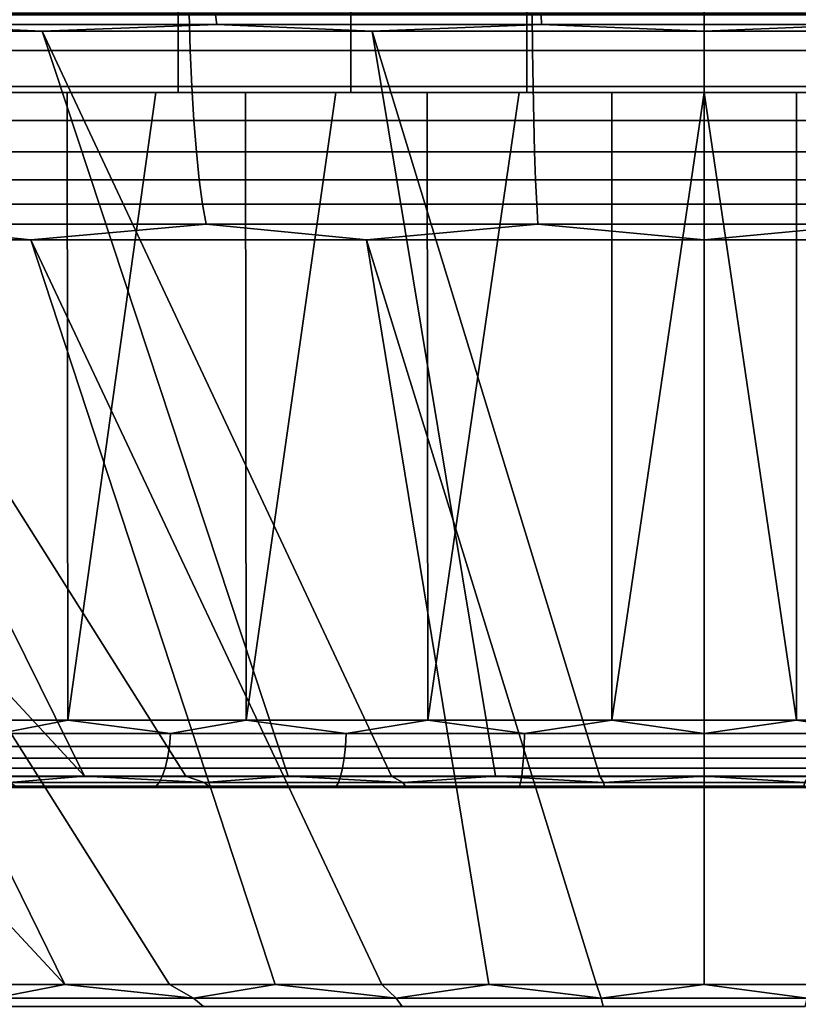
# Model space of a CAD drawing. Header units: metres. Extents: x -109 to 109, y -100 to 76.
# Tile 316 of 337: x 71.87 to 77.14, y 38.83 to 45.49. Entities that reach past the tile are written whole.
import ezdxf

# ---------------------------------------------------------------- set-up
doc = ezdxf.new("R2010")
doc.units = ezdxf.units.M
doc.layers.add('solid_21062310', color=7, linetype='CONTINUOUS')

msp = doc.modelspace()

# ---------------------------------------------------------------- linework, layer by layer
at = {"layer": 'solid_21062310'}
for points in [[(72.942505, 47.558506, 12.503769), (71.803864, 47.558506, 12.122141), (71.802673, 45, 12.121596), (72.943176, 45, 12.503518)], [(71.803864, 47.558506, -12.122141), (72.942505, 47.558506, -12.503768), (72.943176, 45, -12.503518), (71.802673, 45, -12.121596)], [(74.111435, 47.558506, 12.778685), (72.942505, 47.558506, 12.503769), (72.943176, 45, 12.503518), (74.110474, 45, 12.778481)], [(74.111435, 47.558506, -12.778684), (74.110474, 45, -12.778481), (72.943176, 45, -12.503518), (72.942505, 47.558506, -12.503768)], [(75.300621, 47.558506, 12.944554), (74.111435, 47.558506, 12.778685), (74.110474, 45, 12.778481), (75.300797, 45, 12.94412)], [(75.300621, 47.558506, -12.944554), (75.300797, 45, -12.94412), (74.110474, 45, -12.778481), (74.111435, 47.558506, -12.778684)], [(76.5, 47.558506, 13), (75.300621, 47.558506, 12.944554), (75.300797, 45, 12.94412), (76.5, 45, 13)], [(75.300621, 47.558506, -12.944554), (76.5, 47.558506, -13), (76.5, 45, -13), (75.300797, 45, -12.94412)], [(77.699379, 47.558506, 12.944554), (76.5, 47.558506, 13), (76.5, 45, 13), (77.699203, 45, 12.94412)], [(76.5, 47.558506, -13), (77.699379, 47.558506, -12.944554), (77.699203, 45, -12.94412), (76.5, 45, -13)], [(73.025719, 45.284542, -31.575418), (70.730125, 45.284542, -31.237577), (70.718918, 45.537159, -31.298262), (73.018967, 45.537159, -31.636759)], [(70.730125, 45.284542, 31.237577), (73.025719, 45.284542, 31.575418), (73.018967, 45.537159, 31.636759), (70.718918, 45.537159, 31.298262)], [(73.205406, 45.46043, 29.942327), (71.028549, 45.46043, 29.621962), (71.013573, 45.524857, 29.703033), (73.196388, 45.524857, 30.024279)], [(71.028549, 45.46043, -29.621962), (73.205406, 45.46043, -29.942327), (73.196388, 45.524857, -30.024279), (71.013573, 45.524857, -29.703033)], [(75.339844, 45.284542, -31.744791), (73.025719, 45.284542, -31.575418), (73.018967, 45.537159, -31.636759), (75.337585, 45.537159, -31.806459)], [(73.025719, 45.284542, 31.575418), (75.339844, 45.284542, 31.744791), (75.337585, 45.537159, 31.806459), (73.018967, 45.537159, 31.636759)], [(75.399849, 45.46043, 30.102942), (73.205406, 45.46043, 29.942327), (73.196388, 45.524857, 30.024279), (75.396835, 45.524857, 30.185331)], [(73.205406, 45.46043, -29.942327), (75.399849, 45.46043, -30.102942), (75.396835, 45.524857, -30.185331), (73.196388, 45.524857, -30.024279)], [(77.660156, 45.284542, -31.744791), (75.339844, 45.284542, -31.744791), (75.337585, 45.537159, -31.806459), (77.662415, 45.537159, -31.806459)], [(75.339844, 45.284542, 31.744791), (77.660156, 45.284542, 31.744791), (77.662415, 45.537159, 31.806459), (75.337585, 45.537159, 31.806459)], [(77.600151, 45.46043, 30.102942), (75.399849, 45.46043, 30.102942), (75.396835, 45.524857, 30.185331), (77.603165, 45.524857, 30.185331)], [(75.399849, 45.46043, -30.102942), (77.600151, 45.46043, -30.102942), (77.603165, 45.524857, -30.185331), (75.396835, 45.524857, -30.185331)], [(69.817902, 45.414608, 29.276196), (72.309151, 40.378399, 15.640484), (71.630913, 40.378399, 15.442795), (67.648773, 45.414608, 28.694981)], [(67.648781, 45.414608, -28.694983), (72.309151, 40.378399, -15.640484), (72.995369, 40.378399, -15.808399), (69.817909, 45.414608, -29.276197)], [(67.648781, 45.414608, -28.694983), (71.630913, 40.378399, -15.442795), (72.309151, 40.378399, -15.640484)], [(71.028549, 45.46043, 29.621962), (72.024391, 45.414608, 29.693687), (69.817902, 45.414608, 29.276196)], [(69.817902, 45.414608, 29.276196), (72.995369, 40.378399, 15.808399), (72.309151, 40.378399, 15.640484)], [(69.817902, 45.414608, 29.276196), (72.024391, 45.414608, 29.693687), (73.688255, 40.378399, 15.946223), (72.995369, 40.378399, 15.808399)], [(71.028549, 45.46043, -29.621962), (69.817909, 45.414608, -29.276197), (72.024406, 45.414608, -29.693689)], [(72.024406, 45.414608, -29.693689), (69.817909, 45.414608, -29.276197), (72.995369, 40.378399, -15.808399), (73.688255, 40.378399, -15.946223)], [(71.028549, 45.46043, -29.621962), (72.024406, 45.414608, -29.693689), (73.205406, 45.46043, -29.942327)], [(73.205406, 45.46043, 29.942327), (72.024391, 45.414608, 29.693687), (71.028549, 45.46043, 29.621962)], [(73.205406, 45.46043, 29.942327), (74.25592, 45.414608, 29.94512), (72.024391, 45.414608, 29.693687)], [(72.024391, 45.414608, 29.693687), (74.38649, 40.378399, 16.053692), (73.688255, 40.378399, 15.946223)], [(72.024391, 45.414608, 29.693687), (74.25592, 45.414608, 29.94512), (75.088753, 40.378399, 16.130602), (74.38649, 40.378399, 16.053692)], [(73.205406, 45.46043, -29.942327), (72.024406, 45.414608, -29.693689), (74.255928, 45.414608, -29.94512)], [(74.255928, 45.414608, -29.94512), (72.024406, 45.414608, -29.693689), (74.38649, 40.378399, -16.053692), (75.088753, 40.378399, -16.130602)], [(72.024406, 45.414608, -29.693689), (73.688255, 40.378399, -15.946223), (74.38649, 40.378399, -16.053692)], [(73.205406, 45.46043, -29.942327), (74.255928, 45.414608, -29.94512), (75.399849, 45.46043, -30.102942)], [(75.399849, 45.46043, 30.102942), (74.25592, 45.414608, 29.94512), (73.205406, 45.46043, 29.942327)], [(75.399849, 45.46043, 30.102942), (76.499992, 45.414608, 30.029087), (74.25592, 45.414608, 29.94512)], [(74.25592, 45.414608, 29.94512), (75.793709, 40.378399, 16.176807), (75.088753, 40.378399, 16.130602)], [(74.25592, 45.414608, 29.94512), (76.499992, 45.414608, 30.029087), (76.5, 40.378399, 16.192219), (75.793709, 40.378399, 16.176807)], [(75.399849, 45.46043, -30.102942), (74.255928, 45.414608, -29.94512), (76.500008, 45.414608, -30.029087)], [(76.500008, 45.414608, -30.029087), (74.255928, 45.414608, -29.94512), (75.793709, 40.378399, -16.176807), (76.5, 40.378399, -16.192219)], [(74.255928, 45.414608, -29.94512), (75.088753, 40.378399, -16.130602), (75.793709, 40.378399, -16.176807)], [(75.399849, 45.46043, -30.102942), (76.500008, 45.414608, -30.029087), (77.600151, 45.46043, -30.102942)], [(77.600151, 45.46043, 30.102942), (76.499992, 45.414608, 30.029087), (75.399849, 45.46043, 30.102942)], [(77.600151, 45.46043, 30.102942), (78.744072, 45.414608, 29.94512), (76.499992, 45.414608, 30.029087)], [(76.499992, 45.414608, 30.029087), (78.744072, 45.414608, 29.94512), (77.206291, 40.378399, 16.176807), (76.5, 40.378399, 16.192219)], [(78.74408, 45.414608, -29.94512), (76.500008, 45.414608, -30.029087), (76.5, 40.378399, -16.192219), (77.206291, 40.378399, -16.176807)], [(77.600151, 45.46043, -30.102942), (76.500008, 45.414608, -30.029087), (78.74408, 45.414608, -29.94512)], [(73.025719, 45.284542, 31.575418), (70.730125, 45.284542, 31.237577), (70.747337, 45.040405, 31.144417), (73.036079, 45.040405, 31.481249)], [(70.730125, 45.284542, -31.237577), (73.025719, 45.284542, -31.575418), (73.036079, 45.040405, -31.481249), (70.747337, 45.040405, -31.144417)], [(75.339844, 45.284542, 31.744791), (73.025719, 45.284542, 31.575418), (73.036079, 45.040405, 31.481249), (75.3433, 45.040405, 31.650116)], [(73.025719, 45.284542, -31.575418), (75.339844, 45.284542, -31.744791), (75.3433, 45.040405, -31.650116), (73.036079, 45.040405, -31.481249)], [(77.660156, 45.284542, 31.744791), (75.339844, 45.284542, 31.744791), (75.3433, 45.040405, 31.650116), (77.6567, 45.040405, 31.650116)], [(75.339844, 45.284542, -31.744791), (77.660156, 45.284542, -31.744791), (77.6567, 45.040405, -31.650116), (75.3433, 45.040405, -31.650116)], [(73.036079, 45.040405, 31.481249), (70.747337, 45.040405, 31.144417), (70.770187, 44.810738, 31.020685), (73.049835, 44.810738, 31.35618)], [(70.747337, 45.040405, -31.144417), (73.036079, 45.040405, -31.481249), (73.049835, 44.810738, -31.35618), (70.770187, 44.810738, -31.020685)], [(75.3433, 45.040405, 31.650116), (73.036079, 45.040405, 31.481249), (73.049835, 44.810738, 31.35618), (75.3479, 44.810738, 31.524378)], [(73.036079, 45.040405, -31.481249), (75.3433, 45.040405, -31.650116), (75.3479, 44.810738, -31.524378), (73.049835, 44.810738, -31.35618)], [(77.6567, 45.040405, 31.650116), (75.3433, 45.040405, 31.650116), (75.3479, 44.810738, 31.524378), (77.6521, 44.810738, 31.524378)], [(75.3433, 45.040405, -31.650116), (77.6567, 45.040405, -31.650116), (77.6521, 44.810738, -31.524378), (75.3479, 44.810738, -31.524378)], [(71.028015, 45, -12.39588), (70.46138, 45, -12.129605), (71.802673, 45, -12.121596), (72.943176, 45, -12.503518)], [(71.603806, 45, 12.634374), (72.943176, 45, 12.503518), (71.802673, 45, 12.121596), (71.028015, 45, 12.39588)], [(71.603806, 45, -12.634374), (71.028015, 45, -12.39588), (72.943176, 45, -12.503518)], [(71.028595, 40.756424, 12.800989), (72.19809, 40.756424, 13.23991), (72.192879, 45, 12.846795), (71.603806, 45, 12.634374)], [(72.19809, 40.756424, -13.239909), (71.028595, 40.756424, -12.800989), (71.603806, 45, -12.634374), (72.192879, 45, -12.846795)], [(72.192879, 45, 12.846795), (74.110474, 45, 12.778481), (72.943176, 45, 12.503518), (71.603806, 45, 12.634374)], [(72.192879, 45, -12.846795), (71.603806, 45, -12.634374), (72.943176, 45, -12.503518), (74.110474, 45, -12.778481)], [(72.792686, 45, 13.032496), (75.300797, 45, 12.94412), (74.110474, 45, 12.778481), (72.192879, 45, 12.846795)], [(72.192879, 45, -12.846795), (74.110474, 45, -12.778481), (75.300797, 45, -12.94412)], [(72.792686, 45, -13.032496), (72.192879, 45, -12.846795), (75.300797, 45, -12.94412), (76.5, 45, -13)], [(72.19809, 40.756424, 13.23991), (72.792686, 45, 13.032496), (72.192879, 45, 12.846795)], [(72.19809, 40.756424, -13.239909), (72.192879, 45, -12.846795), (72.792686, 45, -13.032496)], [(72.19809, 40.756424, 13.23991), (73.402229, 40.756424, 13.572229), (73.399391, 45, 13.190308), (72.792686, 45, 13.032496)], [(73.402229, 40.756424, -13.572229), (72.19809, 40.756424, -13.239909), (72.792686, 45, -13.032496), (73.399391, 45, -13.190308)], [(72.792686, 45, 13.032496), (76.5, 45, 13), (75.300797, 45, 12.94412)], [(73.399391, 45, 13.190308), (80.207314, 45, 13.032496), (76.5, 45, 13), (72.792686, 45, 13.032496)], [(79.600609, 45, -13.190308), (72.792686, 45, -13.032496), (76.5, 45, -13), (80.207314, 45, -13.032496)], [(79.600609, 45, -13.190308), (73.399391, 45, -13.190308), (72.792686, 45, -13.032496)], [(73.399391, 45, 13.190308), (79.600609, 45, 13.190308), (80.207314, 45, 13.032496)], [(73.399391, 45, 13.190308), (74.009476, 45, 13.31913), (79.600609, 45, 13.190308)], [(73.402229, 40.756424, 13.572229), (74.009476, 45, 13.31913), (73.399391, 45, 13.190308)], [(78.990524, 45, -13.31913), (74.009476, 45, -13.31913), (73.399391, 45, -13.190308)], [(73.402229, 40.756424, -13.572229), (73.399391, 45, -13.190308), (74.009476, 45, -13.31913)], [(79.600609, 45, -13.190308), (78.990524, 45, -13.31913), (73.399391, 45, -13.190308)], [(73.402229, 40.756424, 13.572229), (74.631302, 40.756424, 13.795274), (74.626663, 45, 13.419557), (74.009476, 45, 13.31913)], [(74.631302, 40.756424, -13.795274), (73.402229, 40.756424, -13.572229), (74.009476, 45, -13.31913), (74.626663, 45, -13.419557)], [(74.009476, 45, 13.31913), (78.990524, 45, 13.31913), (79.600609, 45, 13.190308)], [(74.009476, 45, 13.31913), (74.626663, 45, 13.419557), (78.990524, 45, 13.31913)], [(78.373337, 45, -13.419557), (74.626663, 45, -13.419557), (74.009476, 45, -13.31913)], [(78.990524, 45, -13.31913), (78.373337, 45, -13.419557), (74.009476, 45, -13.31913)], [(74.626663, 45, 13.419557), (78.373337, 45, 13.419557), (78.990524, 45, 13.31913)], [(74.626663, 45, 13.419557), (75.250122, 45, 13.491768), (78.373337, 45, 13.419557)], [(74.631302, 40.756424, 13.795274), (75.250122, 45, 13.491768), (74.626663, 45, 13.419557)], [(77.749878, 45, -13.491768), (75.250122, 45, -13.491768), (74.626663, 45, -13.419557)], [(74.631302, 40.756424, -13.795274), (74.626663, 45, -13.419557), (75.250122, 45, -13.491768)], [(78.373337, 45, -13.419557), (77.749878, 45, -13.491768), (74.626663, 45, -13.419557)], [(74.631302, 40.756424, 13.795274), (75.875427, 40.756424, 13.907248), (75.875885, 45, 13.535378), (75.250122, 45, 13.491768)], [(75.875427, 40.756424, -13.907248), (74.631302, 40.756424, -13.795274), (75.250122, 45, -13.491768), (75.875885, 45, -13.535378)], [(75.250122, 45, 13.491768), (77.749878, 45, 13.491768), (78.373337, 45, 13.419557)], [(75.250122, 45, 13.491768), (75.875885, 45, 13.535378), (77.749878, 45, 13.491768)], [(77.124115, 45, -13.535378), (75.875885, 45, -13.535378), (75.250122, 45, -13.491768)], [(77.749878, 45, -13.491768), (77.124115, 45, -13.535378), (75.250122, 45, -13.491768)], [(75.875427, 40.756424, 13.907248), (77.124573, 40.756424, 13.907248), (77.124115, 45, 13.535378), (76.5, 45, 13.55)], [(75.875427, 40.756424, 13.907248), (76.5, 45, 13.55), (75.875885, 45, 13.535378)], [(77.124573, 40.756424, -13.907248), (75.875427, 40.756424, -13.907248), (75.875885, 45, -13.535378), (76.5, 45, -13.55)], [(75.875885, 45, 13.535378), (77.124115, 45, 13.535378), (77.749878, 45, 13.491768)], [(75.875885, 45, 13.535378), (76.5, 45, 13.55), (77.124115, 45, 13.535378)], [(77.124115, 45, -13.535378), (76.5, 45, -13.55), (75.875885, 45, -13.535378)], [(80.207314, 45, 13.032496), (80.807121, 45, 12.846795), (77.699203, 45, 12.94412), (76.5, 45, 13)], [(80.207314, 45, -13.032496), (76.5, 45, -13), (77.699203, 45, -12.94412)], [(77.124573, 40.756424, -13.907248), (76.5, 45, -13.55), (77.124115, 45, -13.535378)], [(77.124573, 40.756424, 13.907248), (78.368698, 40.756424, 13.795274), (77.749878, 45, 13.491768), (77.124115, 45, 13.535378)], [(78.368698, 40.756424, -13.795274), (77.124573, 40.756424, -13.907248), (77.124115, 45, -13.535378), (77.749878, 45, -13.491768)], [(73.049835, 44.810738, 31.35618), (70.770187, 44.810738, 31.020685), (70.798294, 44.59948, 30.868509), (73.066765, 44.59948, 31.202358)], [(70.770187, 44.810738, -31.020685), (73.049835, 44.810738, -31.35618), (73.066765, 44.59948, -31.202358), (70.798294, 44.59948, -30.868509)], [(75.3479, 44.810738, 31.524378), (73.049835, 44.810738, 31.35618), (73.066765, 44.59948, 31.202358), (75.353546, 44.59948, 31.369728)], [(73.049835, 44.810738, -31.35618), (75.3479, 44.810738, -31.524378), (75.353546, 44.59948, -31.369728), (73.066765, 44.59948, -31.202358)], [(77.6521, 44.810738, 31.524378), (75.3479, 44.810738, 31.524378), (75.353546, 44.59948, 31.369728), (77.646454, 44.59948, 31.369728)], [(75.3479, 44.810738, -31.524378), (77.6521, 44.810738, -31.524378), (77.646454, 44.59948, -31.369728), (75.353546, 44.59948, -31.369728)], [(73.066765, 44.59948, 31.202358), (70.798294, 44.59948, 30.868509), (70.831177, 44.410252, 30.690493), (73.086563, 44.410252, 31.022417)], [(70.798294, 44.59948, -30.868509), (73.066765, 44.59948, -31.202358), (73.086563, 44.410252, -31.022417), (70.831177, 44.410252, -30.690493)], [(75.353546, 44.59948, 31.369728), (73.066765, 44.59948, 31.202358), (73.086563, 44.410252, 31.022417), (75.360161, 44.410252, 31.188822)], [(73.066765, 44.59948, -31.202358), (75.353546, 44.59948, -31.369728), (75.360161, 44.410252, -31.188822), (73.086563, 44.410252, -31.022417)], [(77.646454, 44.59948, 31.369728), (75.353546, 44.59948, 31.369728), (75.360161, 44.410252, 31.188822), (77.639839, 44.410252, 31.188822)], [(75.353546, 44.59948, -31.369728), (77.646454, 44.59948, -31.369728), (77.639839, 44.410252, -31.188822), (75.360161, 44.410252, -31.188822)], [(73.086563, 44.410252, 31.022417), (70.831177, 44.410252, 30.690493), (70.868271, 44.2463, 30.489691), (73.108894, 44.2463, 30.819443)], [(70.831177, 44.410252, -30.690493), (73.086563, 44.410252, -31.022417), (73.108894, 44.2463, -30.819443), (70.868271, 44.2463, -30.489691)], [(75.360161, 44.410252, 31.188822), (73.086563, 44.410252, 31.022417), (73.108894, 44.2463, 30.819443), (75.367615, 44.2463, 30.98476)], [(73.086563, 44.410252, -31.022417), (75.360161, 44.410252, -31.188822), (75.367615, 44.2463, -30.98476), (73.108894, 44.2463, -30.819443)], [(77.639839, 44.410252, 31.188822), (75.360161, 44.410252, 31.188822), (75.367615, 44.2463, 30.98476), (77.632385, 44.2463, 30.98476)], [(75.360161, 44.410252, -31.188822), (77.639839, 44.410252, -31.188822), (77.632385, 44.2463, -30.98476), (75.367615, 44.2463, -30.98476)], [(73.108894, 44.2463, 30.819443), (70.868271, 44.2463, 30.489691), (70.908928, 44.110432, 30.269545), (73.133385, 44.110432, 30.596916)], [(70.868271, 44.2463, -30.489691), (73.108894, 44.2463, -30.819443), (73.133385, 44.110432, -30.596916), (70.908928, 44.110432, -30.269545)], [(75.367615, 44.2463, 30.98476), (73.108894, 44.2463, 30.819443), (73.133385, 44.110432, 30.596916), (75.375793, 44.110432, 30.76104)], [(73.108894, 44.2463, -30.819443), (75.367615, 44.2463, -30.98476), (75.375793, 44.110432, -30.76104), (73.133385, 44.110432, -30.596916)], [(77.632385, 44.2463, 30.98476), (75.367615, 44.2463, 30.98476), (75.375793, 44.110432, 30.76104), (77.624207, 44.110432, 30.76104)], [(75.367615, 44.2463, -30.98476), (77.632385, 44.2463, -30.98476), (77.624207, 44.110432, -30.76104), (75.375793, 44.110432, -30.76104)], [(70.908928, 44.110432, -30.269545), (71.947922, 44.00507, -30.200985), (69.70372, 44.00507, -29.77636)], [(70.908928, 44.110432, 30.269545), (69.703735, 44.00507, 29.776363), (71.947937, 44.00507, 30.200989)], [(70.908928, 44.110432, -30.269545), (73.133385, 44.110432, -30.596916), (71.947922, 44.00507, -30.200985)], [(73.133385, 44.110432, 30.596916), (70.908928, 44.110432, 30.269545), (71.947937, 44.00507, 30.200989)], [(73.133385, 44.110432, -30.596916), (74.217575, 44.00507, -30.456715), (71.947922, 44.00507, -30.200985)], [(73.133385, 44.110432, 30.596916), (71.947937, 44.00507, 30.200989), (74.21759, 44.00507, 30.456717)], [(73.133385, 44.110432, -30.596916), (75.375793, 44.110432, -30.76104), (74.217575, 44.00507, -30.456715)], [(75.375793, 44.110432, 30.76104), (73.133385, 44.110432, 30.596916), (74.21759, 44.00507, 30.456717)], [(75.375793, 44.110432, -30.76104), (76.499992, 44.00507, -30.542118), (74.217575, 44.00507, -30.456715)], [(75.375793, 44.110432, 30.76104), (74.21759, 44.00507, 30.456717), (76.500008, 44.00507, 30.542118)], [(75.375793, 44.110432, -30.76104), (77.624207, 44.110432, -30.76104), (76.499992, 44.00507, -30.542118)], [(77.624207, 44.110432, 30.76104), (75.375793, 44.110432, 30.76104), (76.500008, 44.00507, 30.542118)], [(77.624207, 44.110432, -30.76104), (78.78241, 44.00507, -30.456717), (76.499992, 44.00507, -30.542118)], [(77.624207, 44.110432, 30.76104), (76.500008, 44.00507, 30.542118), (78.782425, 44.00507, 30.456715)], [(69.70372, 44.00507, -29.77636), (72.176369, 38.968861, -16.136032), (71.476639, 38.968861, -15.932079), (67.497528, 44.00507, -29.185209)], [(67.497543, 44.00507, 29.185215), (72.176376, 38.968861, 16.136034), (72.884331, 38.968861, 16.309269), (69.703735, 44.00507, 29.776363)], [(67.497543, 44.00507, 29.185215), (71.476646, 38.968861, 15.932083), (72.176376, 38.968861, 16.136034)], [(69.70372, 44.00507, -29.77636), (72.884323, 38.968861, -16.309267), (72.176369, 38.968861, -16.136032)], [(69.70372, 44.00507, -29.77636), (71.947922, 44.00507, -30.200985), (73.599167, 38.968861, -16.451458), (72.884323, 38.968861, -16.309267)], [(71.947937, 44.00507, 30.200989), (69.703735, 44.00507, 29.776363), (72.884331, 38.968861, 16.309269), (73.599174, 38.968861, 16.45146)], [(71.947922, 44.00507, -30.200985), (74.319527, 38.968861, -16.562332), (73.599167, 38.968861, -16.451458)], [(71.947922, 44.00507, -30.200985), (74.217575, 44.00507, -30.456715), (75.044037, 38.968861, -16.64168), (74.319527, 38.968861, -16.562332)], [(74.21759, 44.00507, 30.456717), (71.947937, 44.00507, 30.200989), (74.319534, 38.968861, 16.562334), (75.044052, 38.968861, 16.641682)], [(71.947937, 44.00507, 30.200989), (73.599174, 38.968861, 16.45146), (74.319534, 38.968861, 16.562334)], [(74.217575, 44.00507, -30.456715), (75.771324, 38.968861, -16.689348), (75.044037, 38.968861, -16.64168)], [(74.217575, 44.00507, -30.456715), (76.499992, 44.00507, -30.542118), (76.499992, 38.968861, -16.705248), (75.771324, 38.968861, -16.689348)], [(76.500008, 44.00507, 30.542118), (74.21759, 44.00507, 30.456717), (75.771332, 38.968861, 16.68935), (76.500008, 38.968861, 16.705248)], [(74.21759, 44.00507, 30.456717), (75.044052, 38.968861, 16.641682), (75.771332, 38.968861, 16.68935)], [(76.499992, 44.00507, -30.542118), (78.78241, 44.00507, -30.456717), (77.228668, 38.968861, -16.68935), (76.499992, 38.968861, -16.705248)], [(78.782425, 44.00507, 30.456715), (76.500008, 44.00507, 30.542118), (76.500008, 38.968861, 16.705248), (77.228676, 38.968861, 16.689348)], [(71.732979, 40.665329, -13.097285), (71.028595, 40.756424, -12.800989), (72.19809, 40.756424, -13.239909)], [(71.732979, 40.665329, 13.097285), (72.19809, 40.756424, 13.23991), (71.028595, 40.756424, 12.800989)], [(71.732979, 40.665329, -13.097285), (72.19809, 40.756424, -13.239909), (72.892624, 40.665329, -13.462919)], [(72.892624, 40.665329, 13.462919), (72.19809, 40.756424, 13.23991), (71.732979, 40.665329, 13.097285)], [(72.892624, 40.665329, -13.462919), (72.19809, 40.756424, -13.239909), (73.402229, 40.756424, -13.572229)], [(72.892624, 40.665329, 13.462919), (73.402229, 40.756424, 13.572229), (72.19809, 40.756424, 13.23991)], [(72.892624, 40.665329, -13.462919), (73.402229, 40.756424, -13.572229), (74.07972, 40.665329, -13.726092)], [(74.07972, 40.665329, 13.726092), (73.402229, 40.756424, 13.572229), (72.892624, 40.665329, 13.462919)], [(74.07972, 40.665329, -13.726092), (73.402229, 40.756424, -13.572229), (74.631302, 40.756424, -13.795274)], [(74.07972, 40.665329, 13.726092), (74.631302, 40.756424, 13.795274), (73.402229, 40.756424, 13.572229)], [(74.07972, 40.665329, -13.726092), (74.631302, 40.756424, -13.795274), (75.28524, 40.665329, -13.884802)], [(75.28524, 40.665329, 13.884802), (74.631302, 40.756424, 13.795274), (74.07972, 40.665329, 13.726092)], [(75.28524, 40.665329, -13.884802), (74.631302, 40.756424, -13.795274), (75.875427, 40.756424, -13.907248)], [(75.28524, 40.665329, 13.884802), (75.875427, 40.756424, 13.907248), (74.631302, 40.756424, 13.795274)], [(75.28524, 40.665329, -13.884802), (75.875427, 40.756424, -13.907248), (76.5, 40.665329, -13.93784)], [(76.5, 40.665329, 13.93784), (75.875427, 40.756424, 13.907248), (75.28524, 40.665329, 13.884802)], [(76.5, 40.665329, -13.93784), (75.875427, 40.756424, -13.907248), (77.124573, 40.756424, -13.907248)], [(76.5, 40.665329, 13.93784), (77.124573, 40.756424, 13.907248), (75.875427, 40.756424, 13.907248)], [(76.5, 40.665329, -13.93784), (77.124573, 40.756424, -13.907248), (77.71476, 40.665329, -13.884802)], [(77.71476, 40.665329, 13.884802), (77.124573, 40.756424, 13.907248), (76.5, 40.665329, 13.93784)], [(77.71476, 40.665329, -13.884802), (77.124573, 40.756424, -13.907248), (78.368698, 40.756424, -13.795274)], [(77.71476, 40.665329, 13.884802), (78.368698, 40.756424, 13.795274), (77.124573, 40.756424, 13.907248)], [(72.892624, 40.665329, 13.462919), (71.732979, 40.665329, 13.097285), (71.721649, 40.578773, 13.128414), (72.884048, 40.578773, 13.494918)], [(71.732979, 40.665329, -13.097285), (72.892624, 40.665329, -13.462919), (72.884048, 40.578773, -13.494918), (71.721649, 40.578773, -13.128414)], [(74.07972, 40.665329, 13.726092), (72.892624, 40.665329, 13.462919), (72.884048, 40.578773, 13.494918), (74.073967, 40.578773, 13.758717)], [(72.892624, 40.665329, -13.462919), (74.07972, 40.665329, -13.726092), (74.073967, 40.578773, -13.758717), (72.884048, 40.578773, -13.494918)], [(75.28524, 40.665329, 13.884802), (74.07972, 40.665329, 13.726092), (74.073967, 40.578773, 13.758717), (75.282349, 40.578773, 13.917803)], [(74.07972, 40.665329, -13.726092), (75.28524, 40.665329, -13.884802), (75.282349, 40.578773, -13.917803), (74.073967, 40.578773, -13.758717)], [(76.5, 40.665329, 13.93784), (75.28524, 40.665329, 13.884802), (75.282349, 40.578773, 13.917803), (76.5, 40.578773, 13.970967)], [(75.28524, 40.665329, -13.884802), (76.5, 40.665329, -13.93784), (76.5, 40.578773, -13.970967), (75.282349, 40.578773, -13.917803)], [(77.71476, 40.665329, 13.884802), (76.5, 40.665329, 13.93784), (76.5, 40.578773, 13.970967), (77.717651, 40.578773, 13.917803)], [(76.5, 40.665329, -13.93784), (77.71476, 40.665329, -13.884802), (77.717651, 40.578773, -13.917803), (76.5, 40.578773, -13.970967)], [(72.884048, 40.578773, 13.494918), (71.721649, 40.578773, 13.128414), (71.705048, 40.499817, 13.174021), (72.871483, 40.499817, 13.541798)], [(71.721649, 40.578773, -13.128414), (72.884048, 40.578773, -13.494918), (72.871483, 40.499817, -13.541798), (71.705048, 40.499817, -13.174021)], [(74.073967, 40.578773, 13.758717), (72.884048, 40.578773, 13.494918), (72.871483, 40.499817, 13.541798), (74.065536, 40.499817, 13.806513)], [(72.884048, 40.578773, -13.494918), (74.073967, 40.578773, -13.758717), (74.065536, 40.499817, -13.806513), (72.871483, 40.499817, -13.541798)], [(75.282349, 40.578773, 13.917803), (74.073967, 40.578773, 13.758717), (74.065536, 40.499817, 13.806513), (75.278122, 40.499817, 13.966152)], [(74.073967, 40.578773, -13.758717), (75.282349, 40.578773, -13.917803), (75.278122, 40.499817, -13.966152), (74.065536, 40.499817, -13.806513)], [(76.5, 40.578773, 13.970967), (75.282349, 40.578773, 13.917803), (75.278122, 40.499817, 13.966152), (76.5, 40.499817, 14.019501)], [(75.282349, 40.578773, -13.917803), (76.5, 40.578773, -13.970967), (76.5, 40.499817, -14.019501), (75.278122, 40.499817, -13.966152)], [(77.717651, 40.578773, 13.917803), (76.5, 40.578773, 13.970967), (76.5, 40.499817, 14.019501), (77.721878, 40.499817, 13.966152)], [(76.5, 40.578773, -13.970967), (77.717651, 40.578773, -13.917803), (77.721878, 40.499817, -13.966152), (76.5, 40.499817, -14.019501)], [(72.871483, 40.499817, 13.541798), (71.705048, 40.499817, 13.174021), (71.683754, 40.431175, 13.232537), (72.85537, 40.431175, 13.601948)], [(71.705048, 40.499817, -13.174021), (72.871483, 40.499817, -13.541798), (72.85537, 40.431175, -13.601948), (71.683754, 40.431175, -13.232537)], [(74.065536, 40.499817, 13.806513), (72.871483, 40.499817, 13.541798), (72.85537, 40.431175, 13.601948), (74.054726, 40.431175, 13.867839)], [(72.871483, 40.499817, -13.541798), (74.065536, 40.499817, -13.806513), (74.054726, 40.431175, -13.867839), (72.85537, 40.431175, -13.601948)], [(75.278122, 40.499817, 13.966152), (74.065536, 40.499817, 13.806513), (74.054726, 40.431175, 13.867839), (75.27269, 40.431175, 14.028187)], [(74.065536, 40.499817, -13.806513), (75.278122, 40.499817, -13.966152), (75.27269, 40.431175, -14.028187), (74.054726, 40.431175, -13.867839)], [(76.5, 40.499817, 14.019501), (75.278122, 40.499817, 13.966152), (75.27269, 40.431175, 14.028187), (76.5, 40.431175, 14.081773)], [(75.278122, 40.499817, -13.966152), (76.5, 40.499817, -14.019501), (76.5, 40.431175, -14.081773), (75.27269, 40.431175, -14.028187)], [(77.721878, 40.499817, 13.966152), (76.5, 40.499817, 14.019501), (76.5, 40.431175, 14.081773), (77.72731, 40.431175, 14.028187)], [(76.5, 40.499817, -14.019501), (77.721878, 40.499817, -13.966152), (77.72731, 40.431175, -14.028187), (76.5, 40.431175, -14.081773)], [(72.85537, 40.431175, 13.601948), (71.683754, 40.431175, 13.232537), (71.658485, 40.375202, 13.301953), (72.83625, 40.375202, 13.673302)], [(71.683754, 40.431175, -13.232537), (72.85537, 40.431175, -13.601948), (72.83625, 40.375202, -13.673302), (71.658485, 40.375202, -13.301953)], [(74.054726, 40.431175, 13.867839), (72.85537, 40.431175, 13.601948), (72.83625, 40.375202, 13.673302), (74.041901, 40.375202, 13.940587)], [(72.85537, 40.431175, -13.601948), (74.054726, 40.431175, -13.867839), (74.041901, 40.375202, -13.940587), (72.83625, 40.375202, -13.673302)], [(75.27269, 40.431175, 14.028187), (74.054726, 40.431175, 13.867839), (74.041901, 40.375202, 13.940587), (75.266251, 40.375202, 14.101777)], [(74.054726, 40.431175, -13.867839), (75.27269, 40.431175, -14.028187), (75.266251, 40.375202, -14.101777), (74.041901, 40.375202, -13.940587)], [(76.5, 40.431175, 14.081773), (75.27269, 40.431175, 14.028187), (75.266251, 40.375202, 14.101777), (76.5, 40.375202, 14.155643)], [(75.27269, 40.431175, -14.028187), (76.5, 40.431175, -14.081773), (76.5, 40.375202, -14.155643), (75.266251, 40.375202, -14.101777)], [(77.72731, 40.431175, 14.028187), (76.5, 40.431175, 14.081773), (76.5, 40.375202, 14.155643), (77.733749, 40.375202, 14.101777)], [(76.5, 40.431175, -14.081773), (77.72731, 40.431175, -14.028187), (77.733749, 40.375202, -14.101777), (76.5, 40.375202, -14.155643)], [(72.83625, 40.375202, 13.673302), (71.658485, 40.375202, 13.301953), (71.630119, 40.333828, 13.379885), (72.814789, 40.333828, 13.753407)], [(71.658485, 40.375202, -13.301953), (72.83625, 40.375202, -13.673302), (72.814789, 40.333828, -13.753407), (71.630119, 40.333828, -13.379885)], [(71.800919, 40.335075, -15.344124), (72.309151, 40.378399, -15.640484), (71.630913, 40.378399, -15.442795)], [(71.800919, 40.335075, 15.344124), (71.630913, 40.378399, 15.442795), (72.309151, 40.378399, 15.640484)], [(71.800919, 40.335075, -15.344124), (73.119118, 40.335075, -15.687357), (72.309151, 40.378399, -15.640484)], [(73.119118, 40.335075, 15.687357), (71.800919, 40.335075, 15.344124), (72.309151, 40.378399, 15.640484), (72.995369, 40.378399, 15.808399)], [(73.119118, 40.335075, -15.687357), (72.995369, 40.378399, -15.808399), (72.309151, 40.378399, -15.640484)], [(74.041901, 40.375202, 13.940587), (72.83625, 40.375202, 13.673302), (72.814789, 40.333828, 13.753407), (74.027496, 40.333828, 14.02226)], [(72.83625, 40.375202, -13.673302), (74.041901, 40.375202, -13.940587), (74.027496, 40.333828, -14.02226), (72.814789, 40.333828, -13.753407)], [(73.119118, 40.335075, -15.687357), (73.688255, 40.378399, -15.946223), (72.995369, 40.378399, -15.808399)], [(73.119118, 40.335075, 15.687357), (72.995369, 40.378399, 15.808399), (73.688255, 40.378399, 15.946223)], [(73.119118, 40.335075, -15.687357), (74.461678, 40.335075, -15.917562), (73.688255, 40.378399, -15.946223)], [(74.461678, 40.335075, 15.917562), (73.119118, 40.335075, 15.687357), (73.688255, 40.378399, 15.946223), (74.38649, 40.378399, 16.053692)], [(74.461678, 40.335075, -15.917562), (74.38649, 40.378399, -16.053692), (73.688255, 40.378399, -15.946223)], [(75.266251, 40.375202, 14.101777), (74.041901, 40.375202, 13.940587), (74.027496, 40.333828, 14.02226), (75.259026, 40.333828, 14.184393)], [(74.041901, 40.375202, -13.940587), (75.266251, 40.375202, -14.101777), (75.259026, 40.333828, -14.184393), (74.027496, 40.333828, -14.02226)], [(74.461678, 40.335075, -15.917562), (75.088753, 40.378399, -16.130602), (74.38649, 40.378399, -16.053692)], [(74.461678, 40.335075, 15.917562), (74.38649, 40.378399, 16.053692), (75.088753, 40.378399, 16.130602)], [(74.461678, 40.335075, -15.917562), (75.818924, 40.335075, -16.033081), (75.088753, 40.378399, -16.130602)], [(75.818924, 40.335075, 16.033081), (74.461678, 40.335075, 15.917562), (75.088753, 40.378399, 16.130602), (75.793709, 40.378399, 16.176807)], [(75.818924, 40.335075, -16.033081), (75.793709, 40.378399, -16.176807), (75.088753, 40.378399, -16.130602)], [(76.5, 40.375202, 14.155643), (75.266251, 40.375202, 14.101777), (75.259026, 40.333828, 14.184393), (76.5, 40.333828, 14.238575)], [(75.266251, 40.375202, -14.101777), (76.5, 40.375202, -14.155643), (76.5, 40.333828, -14.238575), (75.259026, 40.333828, -14.184393)], [(75.818924, 40.335075, -16.033081), (76.5, 40.378399, -16.192219), (75.793709, 40.378399, -16.176807)], [(75.818924, 40.335075, 16.033081), (75.793709, 40.378399, 16.176807), (76.5, 40.378399, 16.192219)], [(75.818924, 40.335075, -16.033081), (77.181076, 40.335075, -16.033081), (76.5, 40.378399, -16.192219)], [(77.181076, 40.335075, 16.033081), (75.818924, 40.335075, 16.033081), (76.5, 40.378399, 16.192219)], [(77.181076, 40.335075, -16.033081), (77.206291, 40.378399, -16.176807), (76.5, 40.378399, -16.192219)], [(77.181076, 40.335075, 16.033081), (76.5, 40.378399, 16.192219), (77.206291, 40.378399, 16.176807)], [(77.733749, 40.375202, 14.101777), (76.5, 40.375202, 14.155643), (76.5, 40.333828, 14.238575), (77.740974, 40.333828, 14.184393)], [(76.5, 40.375202, -14.155643), (77.733749, 40.375202, -14.101777), (77.740974, 40.333828, -14.184393), (76.5, 40.333828, -14.238575)], [(70.828804, 40.299999, 13.256965), (68.63102, 40.299999, 13.640207), (69.846657, 40.299999, 14.272936), (72.043182, 40.299999, 13.713137)], [(72.043159, 40.299999, -13.713129), (73.288345, 40.299999, -14.056874), (69.846672, 40.299999, -14.272942), (68.631027, 40.299999, -13.640214)], [(70.828781, 40.299999, -13.256955), (72.043159, 40.299999, -13.713129), (68.631027, 40.299999, -13.640214)], [(73.288368, 40.299999, 14.05688), (69.846657, 40.299999, 14.272936), (71.117546, 40.299999, 14.798777), (74.564827, 40.299999, 14.288719)], [(73.288368, 40.299999, 14.05688), (72.043182, 40.299999, 13.713137), (69.846657, 40.299999, 14.272936)], [(75.851295, 40.299999, -14.404532), (81.882454, 40.299999, -14.798777), (71.117561, 40.299999, -14.798781), (69.846672, 40.299999, -14.272942)], [(74.564804, 40.299999, -14.288715), (75.851295, 40.299999, -14.404532), (69.846672, 40.299999, -14.272942)], [(73.288345, 40.299999, -14.056874), (74.564804, 40.299999, -14.288715), (69.846672, 40.299999, -14.272942)], [(71.599632, 40.308472, -13.463652), (72.043159, 40.299999, -13.713129), (70.828781, 40.299999, -13.256955)], [(71.599632, 40.308472, 13.463652), (70.828804, 40.299999, 13.256965), (72.043182, 40.299999, 13.713137)], [(71.844551, 40.308788, 15.20163), (72.425201, 40.299999, 15.211226), (71.117546, 40.299999, 14.798777)], [(77.148705, 40.299999, 14.404532), (71.117546, 40.299999, 14.798777), (81.882439, 40.299999, 14.798781), (83.153328, 40.299999, 14.272942)], [(71.117546, 40.299999, 14.798777), (72.425201, 40.299999, 15.211226), (81.882439, 40.299999, 14.798781)], [(75.851318, 40.299999, 14.404533), (74.564827, 40.299999, 14.288719), (71.117546, 40.299999, 14.798777)], [(77.148705, 40.299999, 14.404532), (75.851318, 40.299999, 14.404533), (71.117546, 40.299999, 14.798777)], [(71.844551, 40.308788, -15.20163), (71.117561, 40.299999, -14.798781), (72.425209, 40.299999, -15.211229)], [(80.574799, 40.299999, -15.211226), (72.425209, 40.299999, -15.211229), (71.117561, 40.299999, -14.798781)], [(81.882454, 40.299999, -14.798777), (80.574799, 40.299999, -15.211226), (71.117561, 40.299999, -14.798781)], [(72.814789, 40.333828, 13.753407), (71.630119, 40.333828, 13.379885), (71.599632, 40.308472, 13.463652), (72.79171, 40.308472, 13.839514)], [(71.630119, 40.333828, -13.379885), (72.814789, 40.333828, -13.753407), (72.79171, 40.308472, -13.839514), (71.599632, 40.308472, -13.463652)], [(71.599632, 40.308472, -13.463652), (72.79171, 40.308472, -13.839514), (72.043159, 40.299999, -13.713129)], [(72.79171, 40.308472, 13.839514), (71.599632, 40.308472, 13.463652), (72.043182, 40.299999, 13.713137)], [(73.150513, 40.308788, 15.541675), (71.844551, 40.308788, 15.20163), (71.800919, 40.335075, 15.344124), (73.119118, 40.335075, 15.687357)], [(71.844551, 40.308788, -15.20163), (73.150513, 40.308788, -15.541675), (73.119118, 40.335075, -15.687357), (71.800919, 40.335075, -15.344124)], [(73.150513, 40.308788, 15.541675), (72.425201, 40.299999, 15.211226), (71.844551, 40.308788, 15.20163)], [(71.844551, 40.308788, -15.20163), (72.425209, 40.299999, -15.211229), (73.150513, 40.308788, -15.541675)], [(72.79171, 40.308472, -13.839514), (73.288345, 40.299999, -14.056874), (72.043159, 40.299999, -13.713129)], [(72.79171, 40.308472, 13.839514), (72.043182, 40.299999, 13.713137), (73.288368, 40.299999, 14.05688)], [(73.150513, 40.308788, 15.541675), (73.767326, 40.299999, 15.508255), (72.425201, 40.299999, 15.211226)], [(72.425201, 40.299999, 15.211226), (80.574791, 40.299999, 15.211229), (81.882439, 40.299999, 14.798781)], [(72.425201, 40.299999, 15.211226), (73.767326, 40.299999, 15.508255), (80.574791, 40.299999, 15.211229)], [(73.150513, 40.308788, -15.541675), (72.425209, 40.299999, -15.211229), (73.767342, 40.299999, -15.508258)], [(79.232674, 40.299999, -15.508255), (73.767342, 40.299999, -15.508258), (72.425209, 40.299999, -15.211229)], [(80.574799, 40.299999, -15.211226), (79.232674, 40.299999, -15.508255), (72.425209, 40.299999, -15.211229)], [(74.027496, 40.333828, 14.02226), (72.814789, 40.333828, 13.753407), (72.79171, 40.308472, 13.839514), (74.012016, 40.308472, 14.110049)], [(72.814789, 40.333828, -13.753407), (74.027496, 40.333828, -14.02226), (74.012016, 40.308472, -14.110049), (72.79171, 40.308472, -13.839514)], [(72.79171, 40.308472, -13.839514), (74.012016, 40.308472, -14.110049), (73.288345, 40.299999, -14.056874)], [(74.012016, 40.308472, 14.110049), (72.79171, 40.308472, 13.839514), (73.288368, 40.299999, 14.05688)], [(74.480606, 40.308788, 15.769742), (73.150513, 40.308788, 15.541675), (73.119118, 40.335075, 15.687357), (74.461678, 40.335075, 15.917562)], [(73.150513, 40.308788, -15.541675), (74.480606, 40.308788, -15.769742), (74.461678, 40.335075, -15.917562), (73.119118, 40.335075, -15.687357)], [(74.480606, 40.308788, 15.769742), (73.767326, 40.299999, 15.508255), (73.150513, 40.308788, 15.541675)], [(73.150513, 40.308788, -15.541675), (73.767342, 40.299999, -15.508258), (74.480606, 40.308788, -15.769742)], [(74.012016, 40.308472, -14.110049), (74.564804, 40.299999, -14.288715), (73.288345, 40.299999, -14.056874)], [(74.012016, 40.308472, 14.110049), (73.288368, 40.299999, 14.05688), (74.564827, 40.299999, 14.288719)], [(74.480606, 40.308788, 15.769742), (75.127769, 40.299999, 15.687686), (73.767326, 40.299999, 15.508255)], [(73.767326, 40.299999, 15.508255), (79.232658, 40.299999, 15.508258), (80.574791, 40.299999, 15.211229)], [(73.767326, 40.299999, 15.508255), (75.127769, 40.299999, 15.687686), (79.232658, 40.299999, 15.508258)], [(74.480606, 40.308788, -15.769742), (73.767342, 40.299999, -15.508258), (75.127785, 40.299999, -15.687687)], [(77.872231, 40.299999, -15.687686), (75.127785, 40.299999, -15.687687), (73.767342, 40.299999, -15.508258)], [(79.232674, 40.299999, -15.508255), (77.872231, 40.299999, -15.687686), (73.767342, 40.299999, -15.508258)], [(75.259026, 40.333828, 14.184393), (74.027496, 40.333828, 14.02226), (74.012016, 40.308472, 14.110049), (75.251259, 40.308472, 14.273198)], [(74.027496, 40.333828, -14.02226), (75.259026, 40.333828, -14.184393), (75.251259, 40.308472, -14.273198), (74.012016, 40.308472, -14.110049)], [(74.012016, 40.308472, -14.110049), (75.251259, 40.308472, -14.273198), (74.564804, 40.299999, -14.288715)], [(75.251259, 40.308472, 14.273198), (74.012016, 40.308472, 14.110049), (74.564827, 40.299999, 14.288719)], [(75.825249, 40.308788, 15.884188), (74.480606, 40.308788, 15.769742), (74.461678, 40.335075, 15.917562), (75.818924, 40.335075, 16.033081)], [(74.480606, 40.308788, -15.769742), (75.825249, 40.308788, -15.884188), (75.818924, 40.335075, -16.033081), (74.461678, 40.335075, -15.917562)], [(75.825249, 40.308788, 15.884188), (75.127769, 40.299999, 15.687686), (74.480606, 40.308788, 15.769742)], [(74.480606, 40.308788, -15.769742), (75.127785, 40.299999, -15.687687), (75.825249, 40.308788, -15.884188)], [(75.251259, 40.308472, -14.273198), (75.851295, 40.299999, -14.404532), (74.564804, 40.299999, -14.288715)], [(75.251259, 40.308472, 14.273198), (74.564827, 40.299999, 14.288719), (75.851318, 40.299999, 14.404533)], [(75.825249, 40.308788, 15.884188), (76.499992, 40.299999, 15.747165), (75.127769, 40.299999, 15.687686)], [(75.127769, 40.299999, 15.687686), (77.872215, 40.299999, 15.687687), (79.232658, 40.299999, 15.508258)], [(75.127769, 40.299999, 15.687686), (76.499992, 40.299999, 15.747165), (77.872215, 40.299999, 15.687687)], [(75.825249, 40.308788, -15.884188), (75.127785, 40.299999, -15.687687), (76.500008, 40.299999, -15.747165)], [(77.872231, 40.299999, -15.687686), (76.500008, 40.299999, -15.747165), (75.127785, 40.299999, -15.687687)], [(76.5, 40.333828, 14.238575), (75.259026, 40.333828, 14.184393), (75.251259, 40.308472, 14.273198), (76.5, 40.308472, 14.327719)], [(75.259026, 40.333828, -14.184393), (76.5, 40.333828, -14.238575), (76.5, 40.308472, -14.327719), (75.251259, 40.308472, -14.273198)], [(75.251259, 40.308472, -14.273198), (76.5, 40.308472, -14.327719), (75.851295, 40.299999, -14.404532)], [(76.5, 40.308472, 14.327719), (75.251259, 40.308472, 14.273198), (75.851318, 40.299999, 14.404533)], [(77.174751, 40.308788, 15.884188), (75.825249, 40.308788, 15.884188), (75.818924, 40.335075, 16.033081), (77.181076, 40.335075, 16.033081)], [(75.825249, 40.308788, -15.884188), (77.174751, 40.308788, -15.884188), (77.181076, 40.335075, -16.033081), (75.818924, 40.335075, -16.033081)], [(77.174751, 40.308788, 15.884188), (76.499992, 40.299999, 15.747165), (75.825249, 40.308788, 15.884188)], [(75.825249, 40.308788, -15.884188), (76.500008, 40.299999, -15.747165), (77.174751, 40.308788, -15.884188)], [(76.5, 40.308472, -14.327719), (77.148682, 40.299999, -14.404533), (75.851295, 40.299999, -14.404532)], [(75.851295, 40.299999, -14.404532), (77.148682, 40.299999, -14.404533), (81.882454, 40.299999, -14.798777)], [(76.5, 40.308472, 14.327719), (75.851318, 40.299999, 14.404533), (77.148705, 40.299999, 14.404532)], [(77.174751, 40.308788, 15.884188), (77.872215, 40.299999, 15.687687), (76.499992, 40.299999, 15.747165)], [(77.740974, 40.333828, 14.184393), (76.5, 40.333828, 14.238575), (76.5, 40.308472, 14.327719), (77.748741, 40.308472, 14.273198)], [(76.5, 40.333828, -14.238575), (77.740974, 40.333828, -14.184393), (77.748741, 40.308472, -14.273198), (76.5, 40.308472, -14.327719)], [(76.5, 40.308472, -14.327719), (77.748741, 40.308472, -14.273198), (77.148682, 40.299999, -14.404533)], [(77.748741, 40.308472, 14.273198), (76.5, 40.308472, 14.327719), (77.148705, 40.299999, 14.404532)], [(77.174751, 40.308788, -15.884188), (76.500008, 40.299999, -15.747165), (77.872231, 40.299999, -15.687686)], [(71.69957, 38.875549, -15.675047), (71.476639, 38.968861, -15.932079), (72.176369, 38.968861, -16.136032)], [(71.69957, 38.875549, 15.675047), (72.176376, 38.968861, 16.136034), (71.476646, 38.968861, 15.932083)], [(73.046204, 38.875549, -16.025682), (71.69957, 38.875549, -15.675047), (72.176369, 38.968861, -16.136032), (72.884323, 38.968861, -16.309267)], [(73.046204, 38.875549, 16.025682), (72.176376, 38.968861, 16.136034), (71.69957, 38.875549, 15.675047)], [(73.046204, 38.875549, 16.025682), (72.884331, 38.968861, 16.309269), (72.176376, 38.968861, 16.136034)], [(73.046204, 38.875549, -16.025682), (72.884323, 38.968861, -16.309267), (73.599167, 38.968861, -16.451458)], [(73.046204, 38.875549, 16.025682), (73.599174, 38.968861, 16.45146), (72.884331, 38.968861, 16.309269)], [(74.417717, 38.875549, -16.260853), (73.046204, 38.875549, -16.025682), (73.599167, 38.968861, -16.451458), (74.319527, 38.968861, -16.562332)], [(74.417717, 38.875549, 16.260853), (73.599174, 38.968861, 16.45146), (73.046204, 38.875549, 16.025682)], [(74.417717, 38.875549, 16.260853), (74.319534, 38.968861, 16.562334), (73.599174, 38.968861, 16.45146)], [(74.417717, 38.875549, -16.260853), (74.319527, 38.968861, -16.562332), (75.044037, 38.968861, -16.64168)], [(74.417717, 38.875549, 16.260853), (75.044052, 38.968861, 16.641682), (74.319534, 38.968861, 16.562334)], [(75.804237, 38.875549, -16.378862), (74.417717, 38.875549, -16.260853), (75.044037, 38.968861, -16.64168), (75.771324, 38.968861, -16.689348)], [(75.804237, 38.875549, 16.378862), (75.044052, 38.968861, 16.641682), (74.417717, 38.875549, 16.260853)], [(75.804237, 38.875549, 16.378862), (75.771332, 38.968861, 16.68935), (75.044052, 38.968861, 16.641682)], [(75.804237, 38.875549, -16.378862), (75.771324, 38.968861, -16.689348), (76.499992, 38.968861, -16.705248)], [(75.804237, 38.875549, 16.378862), (76.500008, 38.968861, 16.705248), (75.771332, 38.968861, 16.68935)], [(75.804237, 38.875549, -16.378862), (76.499992, 38.968861, -16.705248), (77.195763, 38.875549, -16.378862)], [(77.195763, 38.875549, 16.378862), (76.500008, 38.968861, 16.705248), (75.804237, 38.875549, 16.378862)], [(77.195763, 38.875549, -16.378862), (76.499992, 38.968861, -16.705248), (77.228668, 38.968861, -16.68935)], [(77.195763, 38.875549, 16.378862), (77.228676, 38.968861, 16.689348), (76.500008, 38.968861, 16.705248)], [(73.046204, 38.875549, 16.025682), (71.69957, 38.875549, 15.675047), (71.793564, 38.818932, 15.368135), (73.113823, 38.818932, 15.711905)], [(71.69957, 38.875549, -15.675047), (73.046204, 38.875549, -16.025682), (73.113823, 38.818932, -15.711905), (71.793564, 38.818932, -15.368135)], [(74.417717, 38.875549, 16.260853), (73.046204, 38.875549, 16.025682), (73.113823, 38.818932, 15.711905), (74.458488, 38.818932, 15.942471)], [(73.046204, 38.875549, -16.025682), (74.417717, 38.875549, -16.260853), (74.458488, 38.818932, -15.942471), (73.113823, 38.818932, -15.711905)], [(75.804237, 38.875549, 16.378862), (74.417717, 38.875549, 16.260853), (74.458488, 38.818932, 15.942471), (75.817856, 38.818932, 16.05817)], [(74.417717, 38.875549, -16.260853), (75.804237, 38.875549, -16.378862), (75.817856, 38.818932, -16.05817), (74.458488, 38.818932, -15.942471)], [(77.195763, 38.875549, 16.378862), (75.804237, 38.875549, 16.378862), (75.817856, 38.818932, 16.05817), (77.182144, 38.818932, 16.05817)], [(75.804237, 38.875549, -16.378862), (77.195763, 38.875549, -16.378862), (77.182144, 38.818932, -16.05817), (75.817856, 38.818932, -16.05817)]]:
    msp.add_3dface(points, dxfattribs=at)

doc.saveas('drawing.dxf')
